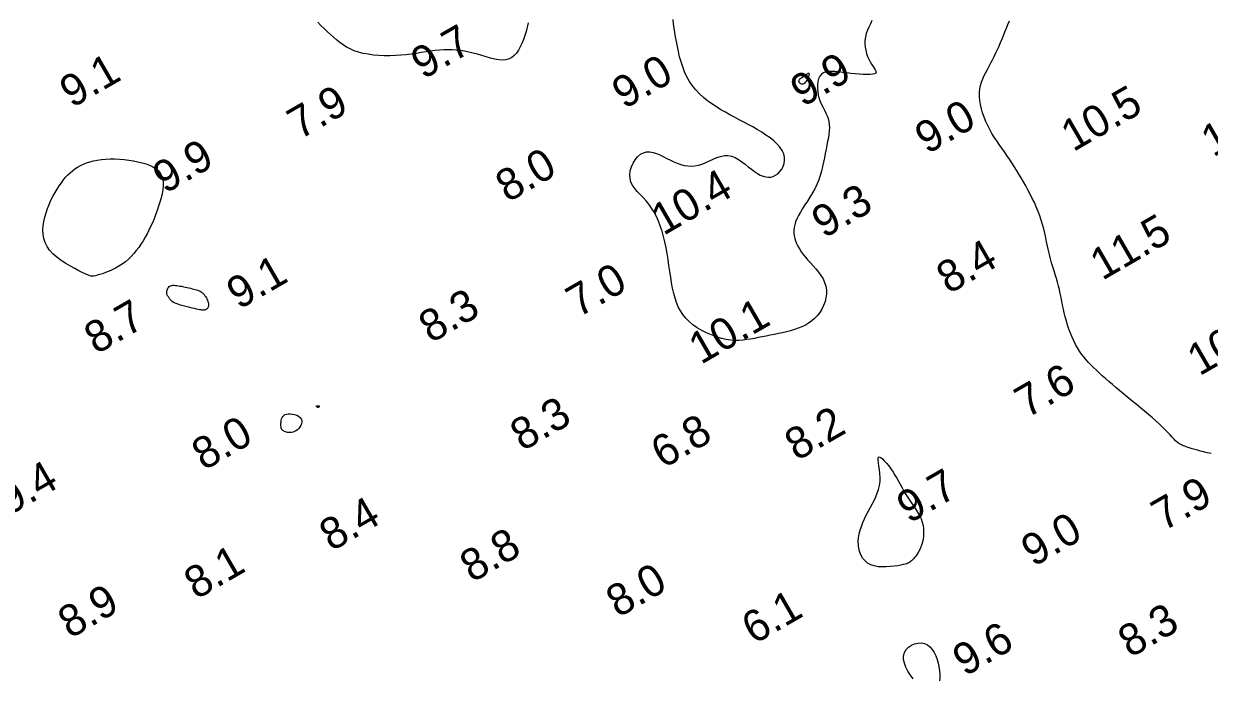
# Model space of a CAD drawing. Extents: x 3024098 to 3056816, y 418252 to 509144.
# Drawn here: x 3037107.7 to 3037294.8, y 419660.5 to 419763.8 of the extents above; entities that cross this region are included whole.
import ezdxf

# ---------------------------------------------------------------- set-up
doc = ezdxf.new("R2010")
doc.units = 0
doc.layers.add('V-CHAN-CONT-EL10', color=7, linetype='Continuous')
doc.layers.add('V-TOPO-SOUN-0911', color=7, linetype='Continuous')

msp = doc.modelspace()

# ---------------------------------------------------------------- linework, layer by layer
at = {"layer": 'V-CHAN-CONT-EL10'}
for points in [[(3037187.31, 419764), (3037187.15, 419763.3), (3037186.97, 419762.62), (3037186.77, 419761.96), (3037186.56, 419761.33), (3037186.32, 419760.73), (3037186.07, 419760.17), (3037185.78, 419759.66), (3037185.47, 419759.21), (3037185.12, 419758.83), (3037184.72, 419758.52), (3037184.29, 419758.29), (3037183.79, 419758.15), (3037183.25, 419758.11), (3037182.66, 419758.15), (3037182.03, 419758.26), (3037181.37, 419758.41), (3037180.69, 419758.6), (3037180, 419758.81), (3037179.3, 419759.02), (3037178.61, 419759.21), (3037177.94, 419759.37), (3037177.27, 419759.5), (3037176.62, 419759.6), (3037175.97, 419759.67), (3037175.31, 419759.71), (3037174.66, 419759.72), (3037173.99, 419759.71), (3037173.31, 419759.66), (3037172.62, 419759.59), (3037171.91, 419759.49), (3037171.19, 419759.38), (3037170.44, 419759.27), (3037169.67, 419759.15), (3037168.88, 419759.04), (3037168.07, 419758.94), (3037167.23, 419758.86), (3037166.37, 419758.81), (3037165.49, 419758.78), (3037164.61, 419758.79), (3037163.74, 419758.83), (3037162.88, 419758.9), (3037162.06, 419759.01), (3037161.27, 419759.16), (3037160.53, 419759.35), (3037159.85, 419759.58), (3037159.23, 419759.85), (3037158.64, 419760.16), (3037158.1, 419760.5), (3037157.58, 419760.87), (3037157.08, 419761.27), (3037156.59, 419761.7), (3037156.1, 419762.14), (3037155.61, 419762.61), (3037155.11, 419763.09), (3037154.61, 419763.58), (3037154.11, 419764.08)], [(3037241.54, 419764.33), (3037241.3, 419763.83), (3037241.06, 419763.32), (3037240.84, 419762.8), (3037240.65, 419762.28), (3037240.51, 419761.74), (3037240.43, 419761.21), (3037240.42, 419760.67), (3037240.46, 419760.15), (3037240.56, 419759.64), (3037240.69, 419759.14), (3037240.86, 419758.67), (3037241.06, 419758.22), (3037241.27, 419757.81), (3037241.5, 419757.44), (3037241.72, 419757.11), (3037241.92, 419756.82), (3037242.08, 419756.56), (3037242.18, 419756.35), (3037242.2, 419756.17), (3037242.14, 419756.02), (3037241.96, 419755.92), (3037241.66, 419755.85), (3037241.25, 419755.81), (3037240.75, 419755.8), (3037240.18, 419755.82), (3037239.56, 419755.86), (3037238.91, 419755.91), (3037238.24, 419755.98), (3037237.57, 419756.06), (3037236.93, 419756.15), (3037236.32, 419756.23), (3037235.74, 419756.29), (3037235.2, 419756.32), (3037234.71, 419756.3), (3037234.27, 419756.23), (3037233.89, 419756.09), (3037233.57, 419755.87), (3037233.32, 419755.55), (3037233.14, 419755.16), (3037233.02, 419754.71), (3037232.95, 419754.2), (3037232.95, 419753.67), (3037232.99, 419753.12), (3037233.08, 419752.57), (3037233.22, 419752.04), (3037233.4, 419751.54), (3037233.6, 419751.07), (3037233.83, 419750.61), (3037234.05, 419750.17), (3037234.27, 419749.73), (3037234.47, 419749.3), (3037234.64, 419748.86), (3037234.76, 419748.4), (3037234.82, 419747.93), (3037234.84, 419747.44), (3037234.81, 419746.92), (3037234.75, 419746.39), (3037234.67, 419745.83), (3037234.56, 419745.25), (3037234.44, 419744.65), (3037234.32, 419744.02), (3037234.19, 419743.36), (3037234.06, 419742.69), (3037233.93, 419741.99), (3037233.77, 419741.29), (3037233.6, 419740.58), (3037233.39, 419739.88), (3037233.15, 419739.17), (3037232.86, 419738.47), (3037232.53, 419737.79), (3037232.16, 419737.12), (3037231.77, 419736.48), (3037231.38, 419735.85), (3037230.98, 419735.24), (3037230.6, 419734.65), (3037230.26, 419734.09), (3037229.96, 419733.55), (3037229.71, 419733.04), (3037229.51, 419732.56), (3037229.37, 419732.09), (3037229.27, 419731.65), (3037229.23, 419731.21), (3037229.23, 419730.79), (3037229.28, 419730.37), (3037229.37, 419729.95), (3037229.5, 419729.54), (3037229.67, 419729.12), (3037229.87, 419728.7), (3037230.12, 419728.28), (3037230.4, 419727.85), (3037230.71, 419727.42), (3037231.06, 419726.98), (3037231.45, 419726.53), (3037231.86, 419726.07), (3037232.28, 419725.6), (3037232.71, 419725.12), (3037233.12, 419724.62), (3037233.5, 419724.1), (3037233.83, 419723.57), (3037234.09, 419723.01), (3037234.28, 419722.43), (3037234.37, 419721.82), (3037234.38, 419721.2), (3037234.3, 419720.58), (3037234.15, 419719.96), (3037233.93, 419719.36), (3037233.64, 419718.78), (3037233.31, 419718.24), (3037232.93, 419717.74), (3037232.51, 419717.3), (3037232.05, 419716.91), (3037231.56, 419716.57), (3037231.04, 419716.27), (3037230.49, 419716.01), (3037229.92, 419715.77), (3037229.33, 419715.57), (3037228.72, 419715.38), (3037228.09, 419715.21), (3037227.45, 419715.05), (3037226.81, 419714.91), (3037226.16, 419714.78), (3037225.51, 419714.65), (3037224.86, 419714.52), (3037224.23, 419714.4), (3037223.6, 419714.28), (3037223, 419714.17), (3037222.39, 419714.05), (3037221.79, 419713.96), (3037221.19, 419713.89), (3037220.57, 419713.85), (3037219.93, 419713.85), (3037219.26, 419713.9), (3037218.55, 419714), (3037217.81, 419714.17), (3037217.04, 419714.41), (3037216.25, 419714.7), (3037215.47, 419715.04), (3037214.71, 419715.42), (3037213.98, 419715.85), (3037213.31, 419716.32), (3037212.7, 419716.82), (3037212.17, 419717.35), (3037211.72, 419717.91), (3037211.33, 419718.51), (3037211, 419719.14), (3037210.72, 419719.81), (3037210.48, 419720.52), (3037210.28, 419721.27), (3037210.1, 419722.07), (3037209.94, 419722.92), (3037209.8, 419723.81), (3037209.66, 419724.73), (3037209.52, 419725.66), (3037209.38, 419726.6), (3037209.23, 419727.55), (3037209.06, 419728.48), (3037208.88, 419729.39), (3037208.67, 419730.26), (3037208.43, 419731.11), (3037208.16, 419731.91), (3037207.87, 419732.68), (3037207.54, 419733.41), (3037207.18, 419734.1), (3037206.79, 419734.74), (3037206.36, 419735.34), (3037205.9, 419735.89), (3037205.43, 419736.4), (3037204.96, 419736.89), (3037204.52, 419737.37), (3037204.12, 419737.85), (3037203.78, 419738.34), (3037203.53, 419738.85), (3037203.38, 419739.4), (3037203.34, 419739.99), (3037203.42, 419740.61), (3037203.6, 419741.23), (3037203.85, 419741.82), (3037204.19, 419742.36), (3037204.58, 419742.84), (3037205.01, 419743.22), (3037205.48, 419743.48), (3037205.97, 419743.61), (3037206.48, 419743.62), (3037207.01, 419743.53), (3037207.54, 419743.36), (3037208.08, 419743.13), (3037208.63, 419742.86), (3037209.19, 419742.58), (3037209.74, 419742.3), (3037210.29, 419742.04), (3037210.84, 419741.82), (3037211.38, 419741.63), (3037211.93, 419741.48), (3037212.48, 419741.4), (3037213.04, 419741.36), (3037213.6, 419741.4), (3037214.17, 419741.51), (3037214.75, 419741.69), (3037215.33, 419741.93), (3037215.92, 419742.2), (3037216.51, 419742.46), (3037217.1, 419742.71), (3037217.68, 419742.9), (3037218.26, 419743.01), (3037218.83, 419743.02), (3037219.39, 419742.92), (3037219.95, 419742.7), (3037220.49, 419742.4), (3037221.02, 419742.05), (3037221.54, 419741.66), (3037222.04, 419741.25), (3037222.53, 419740.86), (3037223.01, 419740.5), (3037223.48, 419740.2), (3037223.93, 419739.95), (3037224.37, 419739.77), (3037224.79, 419739.65), (3037225.21, 419739.61), (3037225.6, 419739.63), (3037225.98, 419739.73), (3037226.35, 419739.91), (3037226.7, 419740.16), (3037227.02, 419740.49), (3037227.31, 419740.87), (3037227.53, 419741.3), (3037227.69, 419741.77), (3037227.77, 419742.27), (3037227.75, 419742.78), (3037227.63, 419743.3), (3037227.38, 419743.82), (3037227.03, 419744.33), (3037226.59, 419744.83), (3037226.06, 419745.33), (3037225.48, 419745.81), (3037224.83, 419746.27), (3037224.16, 419746.72), (3037223.46, 419747.14), (3037222.75, 419747.55), (3037222.04, 419747.94), (3037221.32, 419748.32), (3037220.59, 419748.69), (3037219.87, 419749.07), (3037219.15, 419749.45), (3037218.42, 419749.85), (3037217.71, 419750.27), (3037217, 419750.71), (3037216.3, 419751.18), (3037215.62, 419751.68), (3037214.97, 419752.21), (3037214.35, 419752.78), (3037213.78, 419753.39), (3037213.25, 419754.03), (3037212.78, 419754.72), (3037212.36, 419755.45), (3037212, 419756.22), (3037211.7, 419757.01), (3037211.43, 419757.82), (3037211.21, 419758.63), (3037211.02, 419759.44), (3037210.85, 419760.23), (3037210.71, 419761.01), (3037210.58, 419761.75), (3037210.47, 419762.46), (3037210.36, 419763.15), (3037210.26, 419763.82), (3037210.17, 419764.48)], [(3037295.06, 419696.01), (3037294.46, 419696.12), (3037293.9, 419696.24), (3037293.39, 419696.36), (3037292.92, 419696.49), (3037292.48, 419696.61), (3037292.09, 419696.73), (3037291.74, 419696.84), (3037291.43, 419696.95), (3037291.15, 419697.04), (3037290.9, 419697.13), (3037290.68, 419697.21), (3037290.48, 419697.29), (3037290.29, 419697.39), (3037290.1, 419697.5), (3037289.91, 419697.63), (3037289.7, 419697.8), (3037289.47, 419698.01), (3037289.21, 419698.27), (3037288.92, 419698.57), (3037288.6, 419698.91), (3037288.23, 419699.29), (3037287.83, 419699.7), (3037287.4, 419700.15), (3037286.91, 419700.61), (3037286.39, 419701.1), (3037285.81, 419701.62), (3037285.21, 419702.14), (3037284.57, 419702.68), (3037283.91, 419703.22), (3037283.25, 419703.77), (3037282.58, 419704.31), (3037281.92, 419704.85), (3037281.27, 419705.38), (3037280.65, 419705.89), (3037280.05, 419706.39), (3037279.48, 419706.88), (3037278.93, 419707.36), (3037278.4, 419707.82), (3037277.9, 419708.27), (3037277.42, 419708.71), (3037276.96, 419709.14), (3037276.52, 419709.55), (3037276.1, 419709.97), (3037275.71, 419710.38), (3037275.33, 419710.8), (3037274.97, 419711.23), (3037274.62, 419711.68), (3037274.29, 419712.16), (3037273.98, 419712.67), (3037273.68, 419713.21), (3037273.4, 419713.78), (3037273.13, 419714.38), (3037272.88, 419715), (3037272.64, 419715.63), (3037272.43, 419716.27), (3037272.23, 419716.92), (3037272.06, 419717.55), (3037271.9, 419718.18), (3037271.76, 419718.8), (3037271.64, 419719.42), (3037271.51, 419720.02), (3037271.39, 419720.63), (3037271.27, 419721.23), (3037271.14, 419721.83), (3037270.99, 419722.43), (3037270.83, 419723.03), (3037270.65, 419723.63), (3037270.47, 419724.24), (3037270.28, 419724.85), (3037270.09, 419725.47), (3037269.9, 419726.1), (3037269.72, 419726.73), (3037269.55, 419727.38), (3037269.4, 419728.04), (3037269.25, 419728.7), (3037269.11, 419729.38), (3037268.97, 419730.06), (3037268.82, 419730.75), (3037268.66, 419731.44), (3037268.48, 419732.14), (3037268.27, 419732.83), (3037268.03, 419733.53), (3037267.77, 419734.22), (3037267.48, 419734.91), (3037267.18, 419735.59), (3037266.85, 419736.27), (3037266.52, 419736.94), (3037266.17, 419737.6), (3037265.82, 419738.24), (3037265.46, 419738.87), (3037265.1, 419739.49), (3037264.73, 419740.1), (3037264.37, 419740.7), (3037263.99, 419741.29), (3037263.61, 419741.88), (3037263.23, 419742.46), (3037262.83, 419743.03), (3037262.44, 419743.6), (3037262.03, 419744.18), (3037261.63, 419744.75), (3037261.24, 419745.34), (3037260.85, 419745.93), (3037260.48, 419746.53), (3037260.13, 419747.14), (3037259.81, 419747.77), (3037259.51, 419748.42), (3037259.24, 419749.08), (3037259.01, 419749.75), (3037258.81, 419750.42), (3037258.66, 419751.08), (3037258.56, 419751.73), (3037258.51, 419752.36), (3037258.52, 419752.96), (3037258.58, 419753.54), (3037258.69, 419754.09), (3037258.85, 419754.62), (3037259.05, 419755.13), (3037259.27, 419755.64), (3037259.52, 419756.14), (3037259.77, 419756.63), (3037260.04, 419757.14), (3037260.31, 419757.65), (3037260.57, 419758.16), (3037260.83, 419758.69), (3037261.09, 419759.23), (3037261.35, 419759.77), (3037261.6, 419760.32), (3037261.84, 419760.87), (3037262.08, 419761.43), (3037262.31, 419762), (3037262.54, 419762.57), (3037262.76, 419763.14), (3037262.99, 419763.71), (3037263.23, 419764.27)], [(3037248.04, 419660.41), (3037247.61, 419661), (3037247.23, 419661.62), (3037246.91, 419662.25), (3037246.67, 419662.88), (3037246.55, 419663.49), (3037246.55, 419664.06), (3037246.7, 419664.58), (3037246.97, 419665.04), (3037247.34, 419665.42), (3037247.79, 419665.72), (3037248.29, 419665.94), (3037248.81, 419666.06), (3037249.34, 419666.08), (3037249.84, 419665.98), (3037250.29, 419665.77), (3037250.69, 419665.45), (3037251.04, 419665.05), (3037251.35, 419664.58), (3037251.61, 419664.05), (3037251.83, 419663.48), (3037252, 419662.89), (3037252.12, 419662.3), (3037252.21, 419661.71), (3037252.25, 419661.14), (3037252.25, 419660.59), (3037252.21, 419660.09)]]:
    msp.add_lwpolyline(points, dxfattribs=at)
for points in [[(3037231.2, 419754.76), (3037231.32, 419754.94), (3037231.43, 419755.14), (3037231.52, 419755.34), (3037231.6, 419755.54), (3037231.65, 419755.71), (3037231.68, 419755.85), (3037231.67, 419755.95), (3037231.62, 419756), (3037231.55, 419756), (3037231.44, 419755.96), (3037231.32, 419755.89), (3037231.19, 419755.8), (3037231.05, 419755.7), (3037230.9, 419755.59), (3037230.76, 419755.49), (3037230.62, 419755.39), (3037230.5, 419755.31), (3037230.39, 419755.24), (3037230.29, 419755.18), (3037230.2, 419755.12), (3037230.13, 419755.06), (3037230.07, 419755), (3037230.02, 419754.94), (3037230, 419754.88), (3037229.98, 419754.82), (3037229.99, 419754.75), (3037230, 419754.69), (3037230.03, 419754.62), (3037230.08, 419754.56), (3037230.14, 419754.5), (3037230.21, 419754.45), (3037230.29, 419754.4), (3037230.38, 419754.36), (3037230.49, 419754.34), (3037230.6, 419754.34), (3037230.71, 419754.36), (3037230.83, 419754.41), (3037230.96, 419754.48), (3037231.08, 419754.6)], [(3037111.39, 419728.68), (3037111.08, 419729.3), (3037110.88, 419729.95), (3037110.76, 419730.6), (3037110.73, 419731.28), (3037110.77, 419731.95), (3037110.87, 419732.64), (3037111.03, 419733.32), (3037111.23, 419734), (3037111.46, 419734.67), (3037111.72, 419735.32), (3037112.01, 419735.96), (3037112.32, 419736.58), (3037112.65, 419737.17), (3037112.98, 419737.73), (3037113.32, 419738.25), (3037113.65, 419738.74), (3037113.98, 419739.18), (3037114.32, 419739.6), (3037114.67, 419739.97), (3037115.03, 419740.32), (3037115.4, 419740.64), (3037115.8, 419740.94), (3037116.21, 419741.21), (3037116.66, 419741.46), (3037117.13, 419741.68), (3037117.63, 419741.88), (3037118.16, 419742.06), (3037118.73, 419742.2), (3037119.32, 419742.32), (3037119.96, 419742.41), (3037120.62, 419742.47), (3037121.33, 419742.49), (3037122.06, 419742.49), (3037122.8, 419742.45), (3037123.55, 419742.39), (3037124.3, 419742.3), (3037125.03, 419742.18), (3037125.73, 419742.04), (3037126.4, 419741.88), (3037127.01, 419741.7), (3037127.58, 419741.49), (3037128.09, 419741.25), (3037128.53, 419740.97), (3037128.92, 419740.66), (3037129.23, 419740.3), (3037129.46, 419739.89), (3037129.62, 419739.42), (3037129.71, 419738.89), (3037129.71, 419738.31), (3037129.65, 419737.69), (3037129.54, 419737.04), (3037129.39, 419736.37), (3037129.2, 419735.69), (3037128.98, 419735.01), (3037128.75, 419734.34), (3037128.51, 419733.68), (3037128.27, 419733.05), (3037128.01, 419732.43), (3037127.74, 419731.83), (3037127.46, 419731.25), (3037127.18, 419730.68), (3037126.87, 419730.12), (3037126.55, 419729.57), (3037126.21, 419729.04), (3037125.86, 419728.52), (3037125.48, 419728.02), (3037125.09, 419727.54), (3037124.67, 419727.09), (3037124.22, 419726.65), (3037123.75, 419726.25), (3037123.26, 419725.88), (3037122.73, 419725.55), (3037122.19, 419725.24), (3037121.65, 419724.98), (3037121.11, 419724.74), (3037120.6, 419724.54), (3037120.12, 419724.37), (3037119.69, 419724.23), (3037119.32, 419724.12), (3037119.02, 419724.03), (3037118.76, 419723.98), (3037118.53, 419723.97), (3037118.3, 419724), (3037118.05, 419724.07), (3037117.76, 419724.18), (3037117.4, 419724.35), (3037116.95, 419724.57), (3037116.4, 419724.84), (3037115.76, 419725.17), (3037115.07, 419725.56), (3037114.35, 419725.98), (3037113.63, 419726.45), (3037112.95, 419726.96), (3037112.33, 419727.5), (3037111.8, 419728.08)], [(3037134.31, 419718.94), (3037133.92, 419719.03), (3037133.5, 419719.14), (3037133.08, 419719.24), (3037132.67, 419719.36), (3037132.27, 419719.48), (3037131.91, 419719.6), (3037131.6, 419719.72), (3037131.35, 419719.84), (3037131.16, 419719.96), (3037131.01, 419720.08), (3037130.9, 419720.19), (3037130.82, 419720.29), (3037130.76, 419720.39), (3037130.71, 419720.48), (3037130.66, 419720.57), (3037130.61, 419720.64), (3037130.55, 419720.71), (3037130.5, 419720.78), (3037130.44, 419720.85), (3037130.39, 419720.92), (3037130.35, 419721.01), (3037130.31, 419721.1), (3037130.29, 419721.22), (3037130.28, 419721.35), (3037130.28, 419721.49), (3037130.3, 419721.64), (3037130.34, 419721.8), (3037130.39, 419721.95), (3037130.46, 419722.09), (3037130.54, 419722.22), (3037130.65, 419722.33), (3037130.77, 419722.42), (3037130.91, 419722.48), (3037131.06, 419722.52), (3037131.24, 419722.54), (3037131.43, 419722.54), (3037131.64, 419722.53), (3037131.87, 419722.51), (3037132.11, 419722.47), (3037132.37, 419722.43), (3037132.64, 419722.38), (3037132.92, 419722.32), (3037133.21, 419722.26), (3037133.49, 419722.2), (3037133.77, 419722.13), (3037134.04, 419722.07), (3037134.3, 419722.01), (3037134.55, 419721.95), (3037134.78, 419721.89), (3037134.99, 419721.83), (3037135.19, 419721.76), (3037135.39, 419721.69), (3037135.56, 419721.6), (3037135.73, 419721.5), (3037135.89, 419721.38), (3037136.04, 419721.23), (3037136.18, 419721.08), (3037136.31, 419720.9), (3037136.43, 419720.72), (3037136.53, 419720.54), (3037136.63, 419720.35), (3037136.71, 419720.17), (3037136.77, 419720), (3037136.82, 419719.84), (3037136.85, 419719.7), (3037136.87, 419719.57), (3037136.87, 419719.44), (3037136.87, 419719.33), (3037136.85, 419719.23), (3037136.82, 419719.13), (3037136.78, 419719.05), (3037136.74, 419718.97), (3037136.69, 419718.9), (3037136.63, 419718.83), (3037136.56, 419718.78), (3037136.49, 419718.73), (3037136.4, 419718.69), (3037136.31, 419718.66), (3037136.21, 419718.64), (3037136.1, 419718.63), (3037135.98, 419718.63), (3037135.84, 419718.64), (3037135.68, 419718.66), (3037135.48, 419718.69), (3037135.25, 419718.74), (3037134.98, 419718.79), (3037134.67, 419718.86)], [(3037148.88, 419699.46), (3037148.77, 419699.51), (3037148.68, 419699.56), (3037148.6, 419699.61), (3037148.55, 419699.67), (3037148.5, 419699.72), (3037148.46, 419699.77), (3037148.44, 419699.82), (3037148.41, 419699.86), (3037148.39, 419699.91), (3037148.37, 419699.95), (3037148.36, 419699.99), (3037148.35, 419700.03), (3037148.33, 419700.08), (3037148.32, 419700.12), (3037148.31, 419700.17), (3037148.31, 419700.22), (3037148.3, 419700.28), (3037148.29, 419700.35), (3037148.28, 419700.43), (3037148.28, 419700.52), (3037148.29, 419700.63), (3037148.29, 419700.76), (3037148.31, 419700.91), (3037148.33, 419701.08), (3037148.36, 419701.27), (3037148.41, 419701.47), (3037148.49, 419701.66), (3037148.6, 419701.84), (3037148.74, 419702), (3037148.93, 419702.13), (3037149.17, 419702.22), (3037149.45, 419702.27), (3037149.78, 419702.27), (3037150.12, 419702.22), (3037150.46, 419702.14), (3037150.79, 419702.02), (3037151.09, 419701.86), (3037151.33, 419701.67), (3037151.51, 419701.46), (3037151.6, 419701.22), (3037151.61, 419700.96), (3037151.56, 419700.7), (3037151.45, 419700.43), (3037151.3, 419700.18), (3037151.11, 419699.95), (3037150.9, 419699.74), (3037150.67, 419699.57), (3037150.44, 419699.45), (3037150.21, 419699.36), (3037149.98, 419699.32), (3037149.76, 419699.3), (3037149.54, 419699.3), (3037149.35, 419699.33), (3037149.17, 419699.36), (3037149.01, 419699.41)], [(3037154.09, 419703.28), (3037154.05, 419703.3), (3037154.01, 419703.32), (3037153.97, 419703.34), (3037153.94, 419703.37), (3037153.91, 419703.39), (3037153.89, 419703.42), (3037153.88, 419703.44), (3037153.88, 419703.46), (3037153.9, 419703.47), (3037153.92, 419703.49), (3037153.94, 419703.5), (3037153.98, 419703.51), (3037154.01, 419703.52), (3037154.05, 419703.53), (3037154.09, 419703.53), (3037154.13, 419703.53), (3037154.17, 419703.53), (3037154.2, 419703.53), (3037154.23, 419703.52), (3037154.26, 419703.52), (3037154.29, 419703.51), (3037154.31, 419703.5), (3037154.32, 419703.49), (3037154.33, 419703.47), (3037154.33, 419703.46), (3037154.33, 419703.44), (3037154.33, 419703.42), (3037154.32, 419703.4), (3037154.31, 419703.38), (3037154.3, 419703.36), (3037154.29, 419703.34), (3037154.27, 419703.33), (3037154.26, 419703.31), (3037154.24, 419703.29), (3037154.23, 419703.28), (3037154.21, 419703.27), (3037154.18, 419703.27), (3037154.15, 419703.27), (3037154.12, 419703.27)], [(3037240.87, 419678.68), (3037240.46, 419679.02), (3037240.11, 419679.43), (3037239.83, 419679.89), (3037239.63, 419680.4), (3037239.48, 419680.95), (3037239.41, 419681.52), (3037239.39, 419682.11), (3037239.44, 419682.7), (3037239.54, 419683.29), (3037239.69, 419683.89), (3037239.89, 419684.48), (3037240.12, 419685.08), (3037240.38, 419685.67), (3037240.66, 419686.26), (3037240.96, 419686.84), (3037241.27, 419687.42), (3037241.58, 419687.99), (3037241.88, 419688.57), (3037242.16, 419689.15), (3037242.4, 419689.73), (3037242.6, 419690.33), (3037242.75, 419690.94), (3037242.84, 419691.56), (3037242.86, 419692.2), (3037242.82, 419692.83), (3037242.75, 419693.44), (3037242.66, 419694.01), (3037242.58, 419694.51), (3037242.53, 419694.93), (3037242.52, 419695.23), (3037242.58, 419695.41), (3037242.71, 419695.44), (3037242.93, 419695.34), (3037243.19, 419695.13), (3037243.5, 419694.83), (3037243.84, 419694.45), (3037244.19, 419694.02), (3037244.54, 419693.55), (3037244.88, 419693.06), (3037245.18, 419692.58), (3037245.47, 419692.1), (3037245.74, 419691.61), (3037246, 419691.14), (3037246.25, 419690.66), (3037246.52, 419690.17), (3037246.8, 419689.69), (3037247.1, 419689.21), (3037247.42, 419688.72), (3037247.76, 419688.23), (3037248.1, 419687.73), (3037248.44, 419687.23), (3037248.76, 419686.72), (3037249.05, 419686.21), (3037249.29, 419685.68), (3037249.49, 419685.15), (3037249.62, 419684.61), (3037249.69, 419684.07), (3037249.71, 419683.52), (3037249.68, 419682.99), (3037249.61, 419682.48), (3037249.51, 419681.98), (3037249.37, 419681.52), (3037249.22, 419681.1), (3037249.04, 419680.72), (3037248.86, 419680.37), (3037248.67, 419680.07), (3037248.47, 419679.8), (3037248.28, 419679.57), (3037248.1, 419679.36), (3037247.93, 419679.19), (3037247.77, 419679.04), (3037247.64, 419678.92), (3037247.51, 419678.82), (3037247.38, 419678.73), (3037247.22, 419678.65), (3037247.03, 419678.58), (3037246.79, 419678.52), (3037246.48, 419678.45), (3037246.09, 419678.37), (3037245.61, 419678.28), (3037245.06, 419678.2), (3037244.45, 419678.13), (3037243.81, 419678.08), (3037243.17, 419678.08), (3037242.52, 419678.12), (3037241.92, 419678.23), (3037241.36, 419678.41)]]:
    msp.add_lwpolyline(points, close=True, dxfattribs=at)

# ---------------------------------------------------------------- texts
at = {"layer": 'V-TOPO-SOUN-0911'}
for s, p in [('9.7', (3037170.75, 419754.97)), ('9.1', (3037115.32, 419750.45)), ('9.0', (3037202.46, 419750.27)), ('9.9', (3037230.62, 419750.6)), ('7.9', (3037151.23, 419745.45)), ('10.5 ', (3037273.3, 419743.54)), ('10.1 ', (3037295.4, 419742.7)), ('9.0', (3037250.26, 419743.15)), ('9.9', (3037130, 419736.92)), ('8.0', (3037184.08, 419735.54)), ('10.4 ', (3037208.64, 419730.32)), ('9.3', (3037233.97, 419729.87)), ('11.5 ', (3037277.89, 419723.23)), ('8.4', (3037253.65, 419721.08)), ('9.1', (3037141.66, 419718.63)), ('7.0', (3037195.21, 419717.37)), ('8.3', (3037171.96, 419713.33)), ('8.7', (3037119.17, 419711.56)), ('10.1 ', (3037214.56, 419709.96)), ('10.6 ', (3037293.22, 419708.15)), ('7.6', (3037265.99, 419701.49)), ('8.3', (3037186.4, 419696.27)), ('8.2', (3037229.7, 419694.73)), ('8.0', (3037136.15, 419693.22)), ('6.8', (3037208.61, 419693.52)), ('9.4', (3037105.43, 419686.13)), ('9.7', (3037247.39, 419684.85)), ('7.9', (3037287.55, 419683.64)), ('8.4', (3037156.28, 419680.46)), ('9.0', (3037267.02, 419678)), ('8.8', (3037178.46, 419675.54)), ('8.1', (3037134.94, 419672.86)), ('8.0', (3037201.51, 419669.99)), ('8.9', (3037115.04, 419666.68)), ('6.1', (3037222.93, 419665.77)), ('8.3', (3037282.3, 419663.66)), ('9.6', (3037256.21, 419660.71))]:
    msp.add_text(s, height=5, rotation=30, dxfattribs=at).set_placement(p)

doc.saveas('drawing.dxf')
